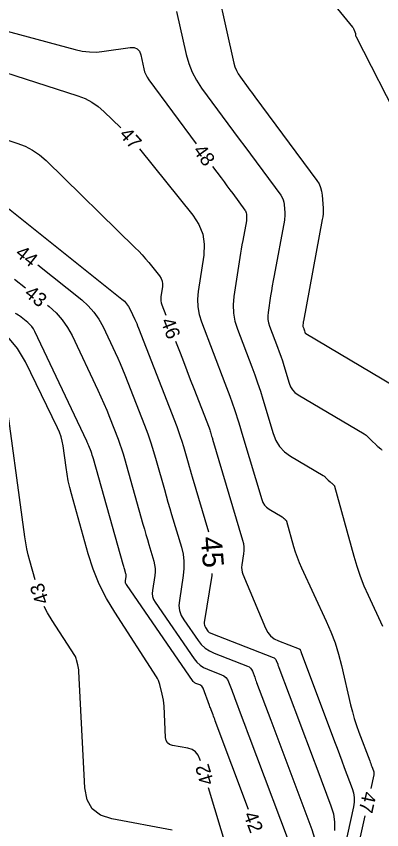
# Model space of a CAD drawing. Extents: x 2384780 to 2405861, y 547869 to 573706.
# Drawn here: x 2390845.6 to 2390897.8, y 552331.5 to 552447.7 of the extents above; entities that cross this region are included whole.
import ezdxf

# ---------------------------------------------------------------- set-up
doc = ezdxf.new("R2010")
doc.units = 0
doc.layers.add('Old_Level_60', color=7, linetype='Continuous')
doc.layers.add('Old_Level_61', color=7, linetype='Continuous')

msp = doc.modelspace()

# ---------------------------------------------------------------- linework, layer by layer
at = {"layer": 'Old_Level_60'}
for points in [[(2390890.63725, 552449.75925), (2390893.621, 552446.09925), (2390893.69425, 552446.001), (2390893.7585, 552445.89775), (2390893.81375, 552445.78925), (2390893.85975, 552445.6755), (2390894.027, 552445.20575), (2390894.03825, 552445.169), (2390894.046, 552445.132), (2390894.0505, 552445.09425), (2390894.05175, 552445.056), (2390894.05025, 552444.93025), (2390894.0515, 552444.90375), (2390894.056, 552444.878), (2390894.0635, 552444.85275), (2390894.07425, 552444.8285), (2390900.6285, 552432.09025)], [(2390868.4935, 552448.36725), (2390869.86725, 552442.22325), (2390870.225, 552440.93525), (2390870.709, 552439.70525), (2390871.3195, 552438.5325), (2390872.0565, 552437.4175), (2390875.81175, 552432.31925), (2390876.617, 552431.22725), (2390877.423, 552430.13575), (2390878.23025, 552429.04525), (2390879.0385, 552427.95525), (2390883.38625, 552422.09675), (2390883.581, 552421.79275), (2390883.72625, 552421.4705), (2390883.82275, 552421.1305), (2390883.87025, 552420.7725), (2390883.94475, 552419.574), (2390883.95275, 552419.31775), (2390883.94525, 552419.06225), (2390883.92175, 552418.80775), (2390883.8825, 552418.5545), (2390882.4075, 552410.63675), (2390882.276, 552409.9145), (2390882.15075, 552409.191), (2390882.0315, 552408.46675), (2390881.9185, 552407.74125), (2390881.55925, 552405.37), (2390881.51475, 552404.86525), (2390881.5355, 552404.3675), (2390881.621, 552403.877), (2390881.77175, 552403.39325), (2390882.91325, 552400.40225), (2390883.15175, 552399.75925), (2390883.378, 552399.112), (2390883.59225, 552398.46075), (2390883.79425, 552397.80525), (2390884.548, 552395.2755), (2390884.75, 552394.76525), (2390885.0335, 552394.31825), (2390885.398, 552393.9345), (2390885.84375, 552393.61425), (2390895.28775, 552388.01175), (2390895.4215, 552387.9265), (2390895.549, 552387.833), (2390895.67025, 552387.73175), (2390895.78525, 552387.62225), (2390896.15025, 552387.25125), (2390896.229, 552387.17225), (2390896.3085, 552387.094), (2390896.38875, 552387.01675), (2390896.46975, 552386.94025), (2390896.88525, 552386.552), (2390896.97475, 552386.4695), (2390897.065, 552386.38775), (2390897.15625, 552386.307), (2390897.24825, 552386.22725), (2390897.65525, 552385.878), (2390897.7355, 552385.79875), (2390897.8015, 552385.7105)], [(2390836.81575, 552447.908), (2390837.35425, 552447.47475), (2390838.05725, 552447.18975), (2390853.9795, 552442.90925), (2390855.01375, 552442.686), (2390856.05425, 552442.5705), (2390857.10125, 552442.56275), (2390858.1545, 552442.66275), (2390861.84725, 552443.20025), (2390862.40575, 552443.20275), (2390862.84375, 552443.03025), (2390863.161, 552442.68275), (2390863.35775, 552442.16), (2390863.8035, 552440.16675), (2390863.9195, 552439.74875), (2390864.0765, 552439.34975), (2390864.2745, 552438.96925), (2390864.51375, 552438.6075), (2390871.26, 552429.44875)], [(2390834.825, 552442.56775), (2390854.38125, 552436.30725), (2390855.40975, 552435.9125), (2390856.372, 552435.408), (2390857.26825, 552434.7935), (2390858.09825, 552434.06925), (2390860.49325, 552431.72775)], [(2390840.126, 552431.33625), (2390845.6825, 552429.55725), (2390846.836, 552429.1145), (2390847.9155, 552428.5485), (2390848.9205, 552427.8595), (2390849.85175, 552427.047), (2390862.5775, 552414.60475), (2390863.08025, 552414.0985), (2390863.56725, 552413.578), (2390864.0385, 552413.043), (2390864.494, 552412.494), (2390866.037, 552410.57675), (2390866.2675, 552410.226), (2390866.41375, 552409.85275), (2390866.47525, 552409.4565), (2390866.4525, 552409.0375), (2390866.2395, 552407.63125), (2390866.213, 552407.332), (2390866.22525, 552407.03675), (2390866.276, 552406.74575), (2390866.3655, 552406.459), (2390866.92275, 552404.9985)], [(2390863.1665, 552428.75675), (2390870.82325, 552419.24275), (2390871.67525, 552417.94775), (2390872.21525, 552416.5685), (2390872.44275, 552415.10475), (2390872.358, 552413.557), (2390871.571, 552408.363), (2390871.47375, 552407.2575), (2390871.51875, 552406.1675), (2390871.7065, 552405.09275), (2390872.0365, 552404.0335), (2390875.3785, 552395.27575), (2390876.077, 552393.39325), (2390876.7395, 552391.4985), (2390877.3665, 552389.5915), (2390877.958, 552387.67275), (2390880.6425, 552378.6615), (2390880.81075, 552378.2365), (2390881.04675, 552377.86425), (2390881.3505, 552377.54475), (2390881.72175, 552377.278), (2390883.543, 552376.19775), (2390883.57675, 552376.176), (2390883.609, 552376.1525), (2390883.63975, 552376.127), (2390883.66875, 552376.09925), (2390883.761, 552376.0055), (2390883.78075, 552375.9855), (2390883.80075, 552375.96575), (2390883.821, 552375.94625), (2390883.8415, 552375.927), (2390883.9465, 552375.829), (2390883.96925, 552375.808), (2390883.992, 552375.7875), (2390884.015, 552375.767), (2390884.03825, 552375.74675), (2390884.141, 552375.65875), (2390884.16125, 552375.63875), (2390884.178, 552375.61625), (2390884.191, 552375.59175), (2390884.2005, 552375.565), (2390885.199, 552371.93325), (2390885.42875, 552371.161), (2390885.69025, 552370.40025), (2390885.9835, 552369.65125), (2390886.30875, 552368.914), (2390889.87175, 552361.26925), (2390890.53875, 552359.7355), (2390891.1235, 552358.1735), (2390891.6255, 552356.58275), (2390892.04525, 552354.96375), (2390893.3475, 552349.3445), (2390893.5955, 552348.34825), (2390893.876, 552347.36175), (2390894.18875, 552346.38475), (2390894.53375, 552345.41775), (2390896.07225, 552341.3175), (2390896.1455, 552341.1225), (2390896.219, 552340.92725), (2390896.29225, 552340.73225), (2390896.36575, 552340.53725), (2390896.606, 552339.90025), (2390896.647, 552339.763), (2390896.6675, 552339.62425), (2390896.667, 552339.484), (2390896.646, 552339.34225), (2390896.2165, 552337.39325)], [(2390873.63225, 552426.22825), (2390874.8505, 552424.57425), (2390875.263, 552424.01475), (2390875.676, 552423.45575), (2390876.08975, 552422.89675), (2390876.50375, 552422.3385), (2390878.248, 552419.988), (2390878.332, 552419.85675), (2390878.39475, 552419.718), (2390878.43625, 552419.57125), (2390878.45675, 552419.41675), (2390878.489, 552418.89975), (2390878.4925, 552418.78925), (2390878.48925, 552418.679), (2390878.479, 552418.5695), (2390878.462, 552418.46), (2390877.9355, 552415.6335), (2390877.82525, 552415.0275), (2390877.72025, 552414.4205), (2390877.62025, 552413.81275), (2390877.52525, 552413.204), (2390876.68125, 552407.63275), (2390876.57675, 552406.44725), (2390876.62525, 552405.278), (2390876.8265, 552404.12525), (2390877.1805, 552402.989), (2390879.22875, 552397.62175), (2390879.65675, 552396.468), (2390880.063, 552395.3065), (2390880.44725, 552394.138), (2390880.80975, 552392.96175), (2390882.26675, 552388.071), (2390882.6575, 552387.08425), (2390883.20525, 552386.22), (2390883.91025, 552385.4785), (2390884.77225, 552384.85925), (2390889.41525, 552382.10475), (2390889.49925, 552382.05125), (2390889.579, 552381.99275), (2390889.655, 552381.92925), (2390889.727, 552381.86075), (2390889.9555, 552381.6285), (2390890.005, 552381.579), (2390890.05475, 552381.53), (2390890.105, 552381.4815), (2390890.15575, 552381.4335), (2390890.416, 552381.1905), (2390890.472, 552381.13875), (2390890.5285, 552381.0875), (2390890.5855, 552381.037), (2390890.64325, 552380.987), (2390890.89825, 552380.76825), (2390890.9485, 552380.71875), (2390890.98975, 552380.6635), (2390891.022, 552380.6025), (2390891.0455, 552380.53575), (2390893.7935, 552370.54025), (2390894.21675, 552369.11775), (2390894.6985, 552367.7165), (2390895.23875, 552366.337), (2390895.8375, 552364.979), (2390897.889, 552360.5775)], [(2390848.6465, 552412.18575), (2390854.95075, 552407.1495), (2390855.871, 552406.3265), (2390856.681, 552405.4165), (2390857.38075, 552404.41925), (2390857.9705, 552403.33475), (2390859.7165, 552399.64925), (2390860.08325, 552398.8565), (2390860.436, 552398.0575), (2390860.774, 552397.25225), (2390861.098, 552396.44075), (2390863.889, 552389.26125), (2390864.35475, 552388.0195), (2390864.78975, 552386.76775), (2390865.19475, 552385.50575), (2390865.569, 552384.2335), (2390866.74275, 552380.0615), (2390866.99575, 552379.168), (2390867.2525, 552378.27525), (2390867.51225, 552377.38375), (2390867.77575, 552376.49325), (2390869.1615, 552371.8395), (2390869.401, 552370.83825), (2390869.526, 552369.8295), (2390869.5365, 552368.81325), (2390869.4325, 552367.789), (2390868.876, 552364.24575), (2390868.82625, 552363.5025), (2390868.9155, 552362.79075), (2390869.14375, 552362.11075), (2390869.511, 552361.4625), (2390871.54625, 552358.51525), (2390872.0175, 552357.928), (2390872.55825, 552357.42925), (2390873.16925, 552357.01925), (2390873.85, 552356.69775), (2390878.59, 552354.86175), (2390878.8325, 552354.73975), (2390879.03425, 552354.57725), (2390879.195, 552354.374), (2390879.31475, 552354.1305), (2390879.63975, 552353.26875), (2390879.70925, 552353.084), (2390879.77875, 552352.89925), (2390879.84825, 552352.7145), (2390879.9175, 552352.52975), (2390881.933, 552347.15925), (2390882.365, 552346.0085), (2390882.7975, 552344.85775), (2390883.2305, 552343.7075), (2390883.66375, 552342.55725), (2390887.81775, 552331.5375), (2390888.187, 552330.3045)], [(2390845.33375, 552410.137), (2390846.9025, 552408.884)], [(2390850.02775, 552406.38725), (2390850.26875, 552406.19475), (2390851.2665, 552405.30275), (2390852.1445, 552404.316), (2390852.90325, 552403.23475), (2390853.5425, 552402.059), (2390857.242, 552394.25), (2390857.67975, 552393.3045), (2390858.10025, 552392.3515), (2390858.5035, 552391.39125), (2390858.88975, 552390.4235), (2390860.12325, 552387.25025), (2390860.37925, 552386.5675), (2390860.61875, 552385.87925), (2390860.84125, 552385.18525), (2390861.04725, 552384.48575), (2390863.68, 552375.1255), (2390863.8865, 552374.397), (2390864.0955, 552373.66925), (2390864.3075, 552372.9425), (2390864.52225, 552372.21625), (2390865.22825, 552369.8455), (2390865.35025, 552369.33575), (2390865.414, 552368.82175), (2390865.41925, 552368.304), (2390865.36625, 552367.7825), (2390865.03225, 552365.6555), (2390865.00225, 552365.20925), (2390865.056, 552364.782), (2390865.193, 552364.37375), (2390865.41325, 552363.98475), (2390870.999, 552355.8965), (2390871.385, 552355.41525), (2390871.8285, 552355.0065), (2390872.329, 552354.6705), (2390872.887, 552354.407), (2390874.89425, 552353.6295), (2390875.231, 552353.46), (2390875.511, 552353.23425), (2390875.734, 552352.95225), (2390875.9005, 552352.61425), (2390876.35175, 552351.4175), (2390876.44825, 552351.16125), (2390876.54475, 552350.90475), (2390876.64125, 552350.64825), (2390876.7375, 552350.39175), (2390877.84725, 552347.43475), (2390878.085, 552346.80125), (2390878.32325, 552346.16775), (2390878.5615, 552345.5345), (2390878.8, 552344.901), (2390885.507, 552327.1085)], [(2390878.7765, 552334.40475), (2390874.0105, 552347.04825), (2390873.92975, 552347.263), (2390873.84875, 552347.47775), (2390873.768, 552347.6925), (2390873.6875, 552347.9075), (2390873.424, 552348.60925), (2390873.3675, 552348.75975), (2390873.311, 552348.91), (2390873.2545, 552349.0605), (2390873.19775, 552349.21075), (2390872.2605, 552351.697), (2390872.1835, 552351.85325), (2390872.0805, 552351.9835), (2390871.95125, 552352.08775), (2390871.79575, 552352.166), (2390871.24525, 552352.37925), (2390871.133, 552352.43225), (2390871.03225, 552352.49975), (2390870.943, 552352.582), (2390870.86525, 552352.67875), (2390861.3225, 552366.4975), (2390861.246, 552366.63225), (2390861.1985, 552366.774), (2390861.17975, 552366.922), (2390861.19025, 552367.07675), (2390861.27125, 552367.593), (2390861.2825, 552367.70325), (2390861.2815, 552367.81275), (2390861.268, 552367.92125), (2390861.24225, 552368.029), (2390861.02675, 552368.752), (2390860.981, 552368.907), (2390860.93575, 552369.06225), (2390860.891, 552369.21775), (2390860.847, 552369.37325), (2390856.599, 552384.47525), (2390856.52325, 552384.733), (2390856.44125, 552384.9885), (2390856.353, 552385.24225), (2390856.25875, 552385.49375), (2390855.9405, 552386.312), (2390855.87075, 552386.48675), (2390855.798, 552386.66), (2390855.72225, 552386.832), (2390855.64325, 552387.00275), (2390848.22175, 552402.66775), (2390848.0255, 552403.029), (2390847.79225, 552403.36125), (2390847.5225, 552403.6645), (2390847.21575, 552403.93875), (2390846.045, 552404.874), (2390845.867, 552405.002), (2390845.679, 552405.11), (2390845.4805, 552405.1975)], [(2390871.887, 552341.321), (2390871.8105, 552341.57525), (2390871.55575, 552342.16), (2390871.183, 552342.61375), (2390870.69225, 552342.93625), (2390870.0835, 552343.1275), (2390867.9025, 552343.538), (2390867.4905, 552343.67425), (2390867.18925, 552343.90725), (2390866.9985, 552344.237), (2390866.91875, 552344.6635), (2390866.68675, 552349.15275), (2390866.65425, 552349.58425), (2390866.6015, 552350.013), (2390866.5285, 552350.4385), (2390866.435, 552350.861), (2390866.09675, 552352.2365), (2390866.01275, 552352.52625), (2390865.9055, 552352.806), (2390865.77525, 552353.07575), (2390865.6215, 552353.33525), (2390859.644, 552362.554), (2390858.463, 552364.53325), (2390857.4405, 552366.58375), (2390856.576, 552368.706), (2390855.86975, 552370.89975), (2390853.46375, 552379.45325), (2390853.21975, 552380.382), (2390853.00875, 552381.31775), (2390852.8305, 552382.26025), (2390852.685, 552383.2095), (2390852.2635, 552386.32175), (2390852.1475, 552386.981), (2390851.98025, 552387.6245), (2390851.762, 552388.25275), (2390851.4925, 552388.86525), (2390846.874, 552398.33225), (2390845.75675, 552400.2355), (2390844.38425, 552401.888)], [(2390868.349, 552401.2615), (2390868.97725, 552399.615), (2390869.465, 552398.34), (2390869.9545, 552397.066), (2390870.446, 552395.79275), (2390870.93975, 552394.52025), (2390873.12375, 552388.9025), (2390873.18375, 552388.74225), (2390873.23975, 552388.58075), (2390873.292, 552388.418), (2390873.3405, 552388.25375), (2390873.49175, 552387.7155), (2390873.5245, 552387.60025), (2390873.5575, 552387.485), (2390873.591, 552387.37), (2390873.625, 552387.25525), (2390877.922, 552372.82425), (2390878.036, 552372.348), (2390878.0955, 552371.86825), (2390878.1005, 552371.38475), (2390878.051, 552370.8975), (2390877.8, 552369.30025), (2390877.76975, 552368.96075), (2390877.78625, 552368.62675), (2390877.8495, 552368.29875), (2390877.95975, 552367.97625), (2390881.17575, 552360.2775), (2390881.4955, 552359.67675), (2390881.91175, 552359.175), (2390882.42425, 552358.77225), (2390883.033, 552358.4685), (2390885.9815, 552357.32625), (2390886.0355, 552357.29925), (2390886.0805, 552357.26275), (2390886.1165, 552357.2175), (2390886.14325, 552357.16325), (2390886.21575, 552356.971), (2390886.23125, 552356.92975), (2390886.24675, 552356.8885), (2390886.26225, 552356.84725), (2390886.2775, 552356.80625), (2390891.055, 552344.07575), (2390891.4, 552343.1565), (2390891.7455, 552342.23775), (2390892.09125, 552341.31875), (2390892.43725, 552340.4), (2390893.5685, 552337.39925), (2390893.76225, 552336.7525), (2390893.85825, 552336.099), (2390893.85675, 552335.4385), (2390893.7575, 552334.77075), (2390890.9335, 552321.95475)], [(2390848.28275, 552367.168), (2390847.51725, 552369.88975), (2390847.2935, 552370.7415), (2390847.1, 552371.59975), (2390846.9365, 552372.46425), (2390846.803, 552373.335), (2390843.906, 552394.72225)], [(2390867.8405, 552331.411), (2390859.2495, 552333.0275), (2390857.6265, 552333.5645), (2390856.43975, 552334.4825), (2390855.689, 552335.7815), (2390855.37425, 552337.46175), (2390854.515, 552354.10025), (2390854.49725, 552354.335), (2390854.4685, 552354.568), (2390854.42875, 552354.7995), (2390854.378, 552355.02925), (2390854.194, 552355.7775), (2390854.14825, 552355.935), (2390854.09, 552356.08725), (2390854.019, 552356.23375), (2390853.9355, 552356.375), (2390850.6845, 552361.38925), (2390850.042, 552362.4655), (2390849.5805, 552363.39075)], [(2390877.69675, 552322.01875), (2390873.03975, 552337.49075)], [(2390895.35575, 552333.487), (2390892.8055, 552321.91375)]]:
    msp.add_lwpolyline(points, dxfattribs=at)
at = {"layer": 'Old_Level_61'}
for points in [[(2390873.28, 552456.1365), (2390876.6695, 552440.978), (2390876.82025, 552440.435), (2390877.0245, 552439.91625), (2390877.28175, 552439.42175), (2390877.5925, 552438.9515), (2390878.69475, 552437.45525), (2390878.931, 552437.13475), (2390879.16775, 552436.81425), (2390879.40475, 552436.49425), (2390879.64175, 552436.17425), (2390888.5245, 552424.20575), (2390888.82975, 552423.7285), (2390889.058, 552423.22325), (2390889.20925, 552422.68975), (2390889.2835, 552422.12825), (2390889.4005, 552420.24825), (2390889.41325, 552419.846), (2390889.40125, 552419.4455), (2390889.3645, 552419.04625), (2390889.30275, 552418.64875), (2390886.595, 552404.11375), (2390886.5815, 552404.03875), (2390886.5685, 552403.96375), (2390886.556, 552403.88875), (2390886.54425, 552403.8135), (2390886.507, 552403.5675), (2390886.5025, 552403.515), (2390886.5045, 552403.4635), (2390886.5135, 552403.4125), (2390886.529, 552403.36225), (2390886.6475, 552403.052), (2390886.67225, 552402.98525), (2390886.69575, 552402.91825), (2390886.718, 552402.8505), (2390886.739, 552402.7825), (2390886.817, 552402.52025), (2390886.838, 552402.46725), (2390886.8675, 552402.42075), (2390886.90525, 552402.381), (2390886.9515, 552402.34775), (2390901.16, 552393.91875)], [(2390844.48625, 552420.20425), (2390860.66625, 552407.2785), (2390861.0215, 552406.96075), (2390861.33425, 552406.6095), (2390861.6045, 552406.2245), (2390861.832, 552405.80575), (2390862.506, 552404.383), (2390862.64775, 552404.077), (2390862.78375, 552403.7685), (2390862.91425, 552403.45775), (2390863.03925, 552403.1445), (2390868.50625, 552389.08175), (2390868.76925, 552388.38075), (2390869.01475, 552387.67425), (2390869.24325, 552386.96175), (2390869.45475, 552386.24375), (2390870.11725, 552383.8885), (2390870.26025, 552383.384), (2390870.405, 552382.88025), (2390870.55175, 552382.377), (2390870.70025, 552381.87425), (2390873.0375, 552374.02475)], [(2390873.53, 552368.09375), (2390873.50175, 552367.81525), (2390872.44625, 552361.095), (2390872.43375, 552360.90675), (2390872.45625, 552360.7265), (2390872.51425, 552360.5545), (2390872.60725, 552360.39025), (2390872.9685, 552359.867), (2390873.052, 552359.76275), (2390873.148, 552359.67425), (2390873.2565, 552359.6015), (2390873.3775, 552359.5445), (2390882.28575, 552356.094), (2390882.434, 552356.0195), (2390882.55725, 552355.92), (2390882.65575, 552355.79575), (2390882.729, 552355.64675), (2390882.92775, 552355.11975), (2390882.97025, 552355.007), (2390883.01275, 552354.894), (2390883.05525, 552354.781), (2390883.0975, 552354.668), (2390886.0375, 552346.83375), (2390886.6545, 552345.19075), (2390887.272, 552343.548), (2390887.89, 552341.90525), (2390888.50875, 552340.263), (2390890.53125, 552334.898), (2390890.87725, 552333.74225), (2390891.049, 552332.57375), (2390891.04625, 552331.39275)]]:
    msp.add_lwpolyline(points, dxfattribs=at)

# ---------------------------------------------------------------- texts
at = {"layer": 'Old_Level_60'}
for s, rotation, p in [('47', 311.9799417, (2390860.18025, 552430.68575)), ('48', 306.3754972, (2390870.74925, 552428.456)), ('44', 321.379475, (2390845.30325, 552413.57675)), ('43', 321.379475, (2390846.6045, 552407.842)), ('46', 290.8878778, (2390866.17375, 552404.1565)), ('43', 108.9622639, (2390850.30975, 552364.07875)), ('42', 106.7513667, (2390873.8725, 552338.19425)), ('47', 257.5729806, (2390895.118, 552337.05475)), ('42', 290.6541611, (2390877.99375, 552333.6465))]:
    msp.add_text(s, height=2, rotation=rotation, dxfattribs=at).set_placement(p)
at = {"layer": 'Old_Level_61'}
msp.add_text('45', height=3, rotation=274.7456306, dxfattribs=at).set_placement((2390871.92425, 552373.25625))

doc.saveas('drawing.dxf')
